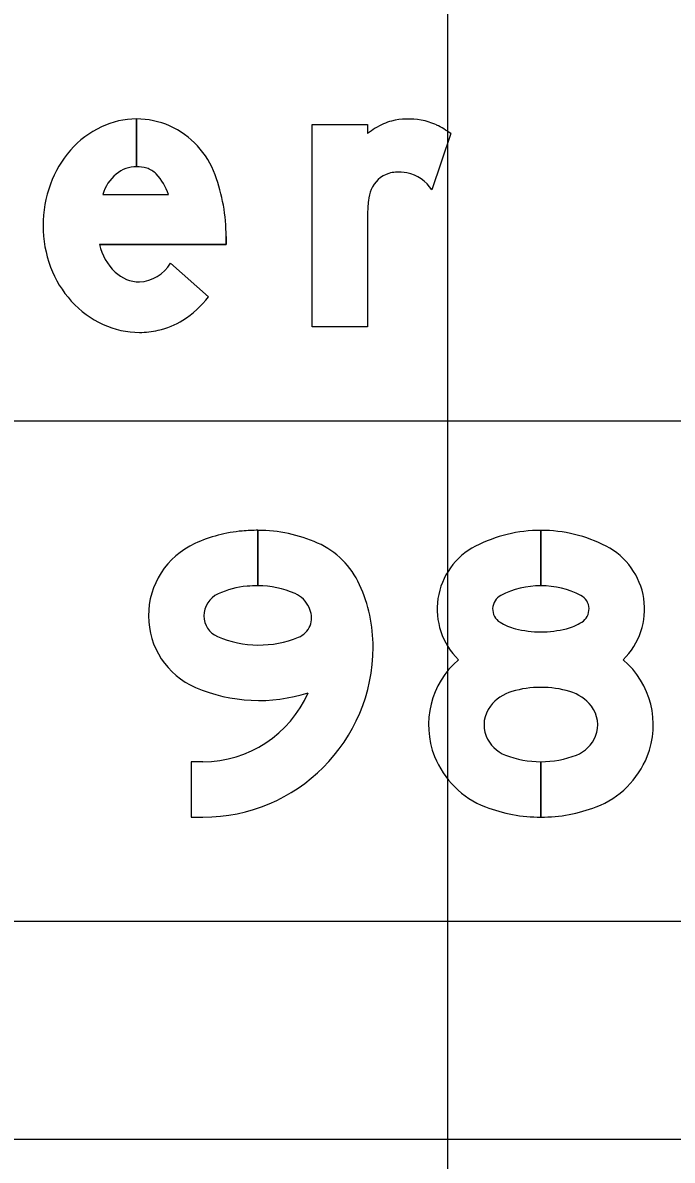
# Model space of a CAD drawing. Extents: x 1797809 to 2198143, y 249608 to 1237864.
# Drawn here: x 2195131.163 to 2195133.757, y 1237303.151 to 1237307.696 of the extents above; entities that cross this region are included whole.
import ezdxf

# ---------------------------------------------------------------- set-up
doc = ezdxf.new("R2010")
doc.units = 0
for name, color, linetype in [('GSBWFILL', 7, 'Continuous'), ('GSCOLORFILL', 7, 'Continuous'), ('GSOUTLINE', 7, 'Continuous'), ('GSSHT', 7, 'Continuous')]:
    doc.layers.add(name, color=color, linetype=linetype)

msp = doc.modelspace()

# ---------------------------------------------------------------- linework, layer by layer
at = {"layer": 'GSBWFILL'}
for p, q in [((2195131.6177, 1237307.3118), (2195131.6177, 1237307.1208)), ((2195131.6178, 1237307.1208), (2195131.6178, 1237307.3118)), ((2195132.8722, 1237307.2535), (2195132.7971, 1237307.0284)), ((2195131.4826, 1237307.0099), (2195131.7449, 1237307.0099)), ((2195131.7538, 1237306.7356), (2195131.9054, 1237306.6014))]:
    msp.add_line(p, q, dxfattribs=at)
for points in [[(2195132.54, 1237306.9283), (2195132.54, 1237306.4814), (2195132.3186, 1237306.4814), (2195132.3186, 1237307.2897), (2195132.54, 1237307.2897), (2195132.54, 1237307.2535)], [(2195131.9753, 1237306.8421), (2195131.9753, 1237306.8106), (2195131.47, 1237306.8106)], [(2195132.1025, 1237305.4468), (2195132.1025, 1237305.6683)], [(2195132.1026, 1237305.6683), (2195132.1026, 1237305.4468)], [(2195133.232, 1237305.6683), (2195133.232, 1237305.4468)], [(2195133.2321, 1237305.4468), (2195133.2321, 1237305.6683)], [(2195131.8829, 1237304.7437), (2195131.8362, 1237304.7437), (2195131.8362, 1237304.5223), (2195131.8829, 1237304.5223)], [(2195133.232, 1237304.7437), (2195133.232, 1237304.5223)], [(2195133.2321, 1237304.5223), (2195133.2321, 1237304.7437)]]:
    msp.add_lwpolyline(points, dxfattribs=at)
for centre, major_axis, ratio, start_param, end_param in [((2195131.6177, 1237306.9839), (0, 0.328), 0.999997, 0, 0.44196), ((2195131.6177, 1237306.9839), (0, 0.328), 0.999997, 5.868518, 6.283016), ((2195132.7037, 1237307.0267), (0, 0.2851), 0.999996, 6.103268, 6.524606), ((2195132.7101, 1237307.0621), (0, 0.2491), 0.999996, 5.846069, 6.103268), ((2195131.6402, 1237306.9363), (0, 0.3806), 0.999997, 0.44196, 0.851746), ((2195131.6094, 1237306.9708), (0, 0.3432), 0.999997, 5.061282, 5.861635), ((2195132.7626, 1237306.9585), (0, 0.3696), 0.999996, 0.443663, 0.646229), ((2195132.6752, 1237307.1423), (0, 0.1661), 0.999996, 0.24142, 0.443663), ((2195132.6847, 1237307.0076), (0, 0.3092), 0.999996, 5.631644, 5.846069), ((2195131.6754, 1237306.9055), (0, 0.4273), 0.999997, 0.851746, 1.222943), ((2195131.6491, 1237306.9592), (0, 0.174), 0.999997, 0.703138, 1.275447), ((2195131.6177, 1237306.9925), (0, 0.1284), 0.999997, 0, 0.684319), ((2195131.6177, 1237306.972), (0, 0.1488), 0.999997, 6.008019, 6.282813), ((2195131.6356, 1237307.0353), (0, 0.083), 0.999997, 5.468651, 6.008019), ((2195131.5366, 1237306.9419), (0, 0.2192), 0.999997, 5.027692, 5.468651), ((2195131.2556, 1237306.8421), (0, 0.7197), 0.999997, 4.712389, 5.061282), ((2195132.6576, 1237306.9885), (0, 0.1107), 0.999996, 0.293855, 1.188904), ((2195132.6598, 1237306.9813), (0, 0.1182), 0.999996, 0.067293, 0.293855), ((2195132.6637, 1237306.9225), (0, 0.1772), 0.999996, 6.094384, 6.350479), ((2195132.6684, 1237306.9469), (0, 0.1523), 0.999996, 5.27661, 6.094384), ((2195131.7305, 1237306.8855), (0, 0.4859), 0.999997, 1.222943, 1.570796), ((2195132.7153, 1237306.9654), (0, 0.1728), 0.999996, 1.188904, 1.450084), ((2195133.0093, 1237306.9277), (0, 0.4693), 0.999996, 1.445958, 1.569673), ((2195131.7159, 1237306.8855), (0, 0.4714), 0.999997, 1.570796, 1.928626), ((2195131.6827, 1237306.8575), (0, 0.2179), 0.999997, 1.788032, 2.378697), ((2195131.6737, 1237306.8697), (0, 0.4263), 0.999997, 1.928626, 2.305123), ((2195131.6186, 1237306.8191), (0, 0.1589), 0.999997, 3.209537, 4.158837), ((2195131.6313, 1237306.8046), (0, 0.1441), 0.999997, 2.383204, 3.128268), ((2195131.6467, 1237306.8454), (0, 0.3899), 0.999997, 2.305123, 2.711411), ((2195131.5808, 1237306.8557), (0, 0.4124), 0.999997, 3.710413, 4.047817), ((2195131.6294, 1237306.8076), (0, 0.3484), 0.999997, 2.711411, 3.141593), ((2195131.6389, 1237306.7648), (0, 0.3045), 0.999997, 3.35931, 3.710413), ((2195131.6294, 1237306.8076), (0, 0.3484), 0.999997, 3.141593, 3.35931), ((2195132.0895, 1237305.0955), (0, 0.5722), 0.999999, 0.087363, 0.430338), ((2195132.1026, 1237304.9466), (0, 0.7217), 0.999999, 0.000077, 0.087363), ((2195132.1026, 1237305.0837), (0, 0.5845), 0.999999, 5.863429, 6.283185), ((2195133.232, 1237305.0998), (0, 0.5684), 0.999994, 0, 0.477258), ((2195133.232, 1237305.0998), (0, 0.5684), 0.999994, 5.805927, 6.283137), ((2195131.9836, 1237305.3262), (0, 0.3183), 0.999999, 0.430338, 1.570796), ((2195132.2052, 1237305.3136), (0, 0.3328), 0.999999, 5.137698, 5.863429), ((2195133.1008, 1237305.3536), (0, 0.2828), 0.999994, 0.477258, 2.367033), ((2195133.3632, 1237305.3536), (0, 0.2828), 0.999994, 3.916152, 5.805927), ((2195132.0895, 1237305.0955), (0, 0.3507), 0.999999, 0.087363, 0.430338), ((2195132.1026, 1237304.9466), (0, 0.5002), 0.999999, 0.000111, 0.087363), ((2195132.1026, 1237305.0837), (0, 0.3631), 0.999999, 5.863429, 6.283185), ((2195131.9579, 1237305.2016), (0, 0.6043), 0.999999, 4.712389, 5.137698), ((2195133.232, 1237305.0998), (0, 0.347), 0.999994, 0, 0.477258), ((2195133.232, 1237305.0998), (0, 0.347), 0.999994, 5.805927, 6.283106), ((2195131.9836, 1237305.3262), (0, 0.0969), 0.999999, 0.430338, 1.570796), ((2195132.2052, 1237305.3136), (0, 0.1114), 0.999999, 5.137698, 5.863429), ((2195133.1008, 1237305.3536), (0, 0.0613), 0.999994, 0.477258, 2.594689), ((2195133.3632, 1237305.3536), (0, 0.0613), 0.999994, 3.688496, 5.805927), ((2195132.2326, 1237305.3189), (0, 0.0841), 0.999999, 3.53139, 5.115994), ((2195131.9579, 1237305.2016), (0, 0.3828), 0.999999, 5.115994, 5.137698), ((2195131.9763, 1237305.3262), (0, 0.3109), 0.999999, 1.570796, 2.733479), ((2195131.9763, 1237305.3262), (0, 0.0895), 0.999999, 1.570796, 2.733479), ((2195133.1871, 1237305.4953), (0, 0.2273), 0.999994, 2.594689, 2.888172), ((2195133.232, 1237305.6687), (0, 0.4064), 0.999994, 2.888172, 3.395013), ((2195133.2769, 1237305.4953), (0, 0.2273), 0.999994, 3.395013, 3.688496), ((2195132.1062, 1237305.6267), (0, 0.4168), 0.999999, 2.733479, 3.53139), ((2195131.8829, 1237305.2016), (0, 0.6793), 0.999999, 3.141593, 4.712389), ((2195133.1272, 1237304.891), (0, 0.3436), 0.999994, 0.710721, 1.946881), ((2195133.3369, 1237304.891), (0, 0.3436), 0.999994, 4.336304, 5.572464), ((2195132.1062, 1237305.6267), (0, 0.6383), 0.999999, 2.733479, 3.45498), ((2195133.232, 1237304.6282), (0, 0.4127), 0.999994, 5.999305, 6.567065), ((2195131.8829, 1237305.2016), (0, 0.4579), 0.999999, 3.141593, 4.303338), ((2195133.1635, 1237304.8631), (0, 0.1679), 0.999994, 0.28388, 0.914915), ((2195133.3006, 1237304.8631), (0, 0.1679), 0.999994, 5.36827, 5.999305), ((2195133.1272, 1237304.891), (0, 0.1221), 0.999994, 0.914915, 1.946881), ((2195133.3369, 1237304.891), (0, 0.1221), 0.999994, 4.336304, 5.36827), ((2195133.1387, 1237304.8956), (0, 0.1345), 0.999994, 1.946881, 2.773781), ((2195133.3254, 1237304.8956), (0, 0.1345), 0.999994, 3.509405, 4.336304), ((2195133.1387, 1237304.8956), (0, 0.3559), 0.999994, 1.946881, 2.773781), ((2195133.232, 1237305.1379), (0, 0.3941), 0.999994, 2.773781, 3.141593), ((2195133.232, 1237305.1379), (0, 0.3941), 0.999994, 3.141663, 3.509405), ((2195133.3254, 1237304.8956), (0, 0.3559), 0.999994, 3.509405, 4.336304), ((2195133.232, 1237305.1379), (0, 0.6156), 0.999994, 2.773781, 3.141593), ((2195133.232, 1237305.1379), (0, 0.6156), 0.999994, 3.141638, 3.509405)]:
    msp.add_ellipse(centre, major_axis=major_axis, ratio=ratio, start_param=start_param, end_param=end_param, dxfattribs=at)
at = {"layer": 'GSCOLORFILL'}
for p, q in [((2195131.6177, 1237307.3118), (2195131.6177, 1237307.1208)), ((2195131.6178, 1237307.1208), (2195131.6178, 1237307.3118)), ((2195132.8722, 1237307.2535), (2195132.7971, 1237307.0284)), ((2195131.4826, 1237307.0099), (2195131.7449, 1237307.0099)), ((2195131.7538, 1237306.7356), (2195131.9054, 1237306.6014)), ((2195142.2241, 1237303.2346), (2195120.2477, 1237303.2346))]:
    msp.add_line(p, q, dxfattribs=at)
for points in [[(2195132.54, 1237306.9283), (2195132.54, 1237306.4814), (2195132.3186, 1237306.4814), (2195132.3186, 1237307.2897), (2195132.54, 1237307.2897), (2195132.54, 1237307.2535)], [(2195131.9753, 1237306.8421), (2195131.9753, 1237306.8106), (2195131.47, 1237306.8106)], [(2195132.1025, 1237305.4468), (2195132.1025, 1237305.6683)], [(2195132.1026, 1237305.6683), (2195132.1026, 1237305.4468)], [(2195133.232, 1237305.6683), (2195133.232, 1237305.4468)], [(2195133.2321, 1237305.4468), (2195133.2321, 1237305.6683)], [(2195131.8829, 1237304.7437), (2195131.8362, 1237304.7437), (2195131.8362, 1237304.5223), (2195131.8829, 1237304.5223)], [(2195133.232, 1237304.7437), (2195133.232, 1237304.5223)], [(2195133.2321, 1237304.5223), (2195133.2321, 1237304.7437)]]:
    msp.add_lwpolyline(points, dxfattribs=at)
for centre, major_axis, ratio, start_param, end_param in [((2195131.6177, 1237306.9839), (0, 0.328), 0.999997, 0, 0.44196), ((2195131.6177, 1237306.9839), (0, 0.328), 0.999997, 5.868518, 6.283016), ((2195132.7037, 1237307.0267), (0, 0.2851), 0.999996, 6.103268, 6.524606), ((2195132.7101, 1237307.0621), (0, 0.2491), 0.999996, 5.846069, 6.103268), ((2195131.6402, 1237306.9363), (0, 0.3806), 0.999997, 0.44196, 0.851746), ((2195131.6094, 1237306.9708), (0, 0.3432), 0.999997, 5.061282, 5.861635), ((2195132.7626, 1237306.9585), (0, 0.3696), 0.999996, 0.443663, 0.646229), ((2195132.6752, 1237307.1423), (0, 0.1661), 0.999996, 0.24142, 0.443663), ((2195132.6847, 1237307.0076), (0, 0.3092), 0.999996, 5.631644, 5.846069), ((2195131.6754, 1237306.9055), (0, 0.4273), 0.999997, 0.851746, 1.222943), ((2195131.6491, 1237306.9592), (0, 0.174), 0.999997, 0.703138, 1.275447), ((2195131.6177, 1237306.9925), (0, 0.1284), 0.999997, 0, 0.684319), ((2195131.6177, 1237306.972), (0, 0.1488), 0.999997, 6.008019, 6.282813), ((2195131.6356, 1237307.0353), (0, 0.083), 0.999997, 5.468651, 6.008019), ((2195131.5366, 1237306.9419), (0, 0.2192), 0.999997, 5.027692, 5.468651), ((2195131.2556, 1237306.8421), (0, 0.7197), 0.999997, 4.712389, 5.061282), ((2195132.6576, 1237306.9885), (0, 0.1107), 0.999996, 0.293855, 1.188904), ((2195132.6598, 1237306.9813), (0, 0.1182), 0.999996, 0.067293, 0.293855), ((2195132.6637, 1237306.9225), (0, 0.1772), 0.999996, 6.094384, 6.350479), ((2195132.6684, 1237306.9469), (0, 0.1523), 0.999996, 5.27661, 6.094384), ((2195131.7305, 1237306.8855), (0, 0.4859), 0.999997, 1.222943, 1.570796), ((2195132.7153, 1237306.9654), (0, 0.1728), 0.999996, 1.188904, 1.450084), ((2195133.0093, 1237306.9277), (0, 0.4693), 0.999996, 1.445958, 1.569673), ((2195131.7159, 1237306.8855), (0, 0.4714), 0.999997, 1.570796, 1.928626), ((2195131.6827, 1237306.8575), (0, 0.2179), 0.999997, 1.788032, 2.378697), ((2195131.6737, 1237306.8697), (0, 0.4263), 0.999997, 1.928626, 2.305123), ((2195131.6186, 1237306.8191), (0, 0.1589), 0.999997, 3.209537, 4.158837), ((2195131.6313, 1237306.8046), (0, 0.1441), 0.999997, 2.383204, 3.128268), ((2195131.6467, 1237306.8454), (0, 0.3899), 0.999997, 2.305123, 2.711411), ((2195131.5808, 1237306.8557), (0, 0.4124), 0.999997, 3.710413, 4.047817), ((2195131.6294, 1237306.8076), (0, 0.3484), 0.999997, 2.711411, 3.141593), ((2195131.6389, 1237306.7648), (0, 0.3045), 0.999997, 3.35931, 3.710413), ((2195131.6294, 1237306.8076), (0, 0.3484), 0.999997, 3.141593, 3.35931), ((2195132.0895, 1237305.0955), (0, 0.5722), 0.999999, 0.087363, 0.430338), ((2195132.1026, 1237304.9466), (0, 0.7217), 0.999999, 0.000077, 0.087363), ((2195132.1026, 1237305.0837), (0, 0.5845), 0.999999, 5.863429, 6.283185), ((2195133.232, 1237305.0998), (0, 0.5684), 0.999994, 0, 0.477258), ((2195133.232, 1237305.0998), (0, 0.5684), 0.999994, 5.805927, 6.283137), ((2195131.9836, 1237305.3262), (0, 0.3183), 0.999999, 0.430338, 1.570796), ((2195132.2052, 1237305.3136), (0, 0.3328), 0.999999, 5.137698, 5.863429), ((2195133.1008, 1237305.3536), (0, 0.2828), 0.999994, 0.477258, 2.367033), ((2195133.3632, 1237305.3536), (0, 0.2828), 0.999994, 3.916152, 5.805927), ((2195132.0895, 1237305.0955), (0, 0.3507), 0.999999, 0.087363, 0.430338), ((2195132.1026, 1237304.9466), (0, 0.5002), 0.999999, 0.000111, 0.087363), ((2195132.1026, 1237305.0837), (0, 0.3631), 0.999999, 5.863429, 6.283185), ((2195131.9579, 1237305.2016), (0, 0.6043), 0.999999, 4.712389, 5.137698), ((2195133.232, 1237305.0998), (0, 0.347), 0.999994, 0, 0.477258), ((2195133.232, 1237305.0998), (0, 0.347), 0.999994, 5.805927, 6.283106), ((2195131.9836, 1237305.3262), (0, 0.0969), 0.999999, 0.430338, 1.570796), ((2195132.2052, 1237305.3136), (0, 0.1114), 0.999999, 5.137698, 5.863429), ((2195133.1008, 1237305.3536), (0, 0.0613), 0.999994, 0.477258, 2.594689), ((2195133.3632, 1237305.3536), (0, 0.0613), 0.999994, 3.688496, 5.805927), ((2195132.2326, 1237305.3189), (0, 0.0841), 0.999999, 3.53139, 5.115994), ((2195131.9579, 1237305.2016), (0, 0.3828), 0.999999, 5.115994, 5.137698), ((2195131.9763, 1237305.3262), (0, 0.3109), 0.999999, 1.570796, 2.733479), ((2195131.9763, 1237305.3262), (0, 0.0895), 0.999999, 1.570796, 2.733479), ((2195133.1871, 1237305.4953), (0, 0.2273), 0.999994, 2.594689, 2.888172), ((2195133.232, 1237305.6687), (0, 0.4064), 0.999994, 2.888172, 3.395013), ((2195133.2769, 1237305.4953), (0, 0.2273), 0.999994, 3.395013, 3.688496), ((2195132.1062, 1237305.6267), (0, 0.4168), 0.999999, 2.733479, 3.53139), ((2195131.8829, 1237305.2016), (0, 0.6793), 0.999999, 3.141593, 4.712389), ((2195133.1272, 1237304.891), (0, 0.3436), 0.999994, 0.710721, 1.946881), ((2195133.3369, 1237304.891), (0, 0.3436), 0.999994, 4.336304, 5.572464), ((2195132.1062, 1237305.6267), (0, 0.6383), 0.999999, 2.733479, 3.45498), ((2195133.232, 1237304.6282), (0, 0.4127), 0.999994, 5.999305, 6.567065), ((2195131.8829, 1237305.2016), (0, 0.4579), 0.999999, 3.141593, 4.303338), ((2195133.1635, 1237304.8631), (0, 0.1679), 0.999994, 0.28388, 0.914915), ((2195133.3006, 1237304.8631), (0, 0.1679), 0.999994, 5.36827, 5.999305), ((2195133.1272, 1237304.891), (0, 0.1221), 0.999994, 0.914915, 1.946881), ((2195133.3369, 1237304.891), (0, 0.1221), 0.999994, 4.336304, 5.36827), ((2195133.1387, 1237304.8956), (0, 0.1345), 0.999994, 1.946881, 2.773781), ((2195133.3254, 1237304.8956), (0, 0.1345), 0.999994, 3.509405, 4.336304), ((2195133.1387, 1237304.8956), (0, 0.3559), 0.999994, 1.946881, 2.773781), ((2195133.232, 1237305.1379), (0, 0.3941), 0.999994, 2.773781, 3.141593), ((2195133.232, 1237305.1379), (0, 0.3941), 0.999994, 3.141663, 3.509405), ((2195133.3254, 1237304.8956), (0, 0.3559), 0.999994, 3.509405, 4.336304), ((2195133.232, 1237305.1379), (0, 0.6156), 0.999994, 2.773781, 3.141593), ((2195133.232, 1237305.1379), (0, 0.6156), 0.999994, 3.141638, 3.509405)]:
    msp.add_ellipse(centre, major_axis=major_axis, ratio=ratio, start_param=start_param, end_param=end_param, dxfattribs=at)
at = {"layer": 'GSOUTLINE'}
for p, q in [((2195132.8722, 1237307.2535), (2195132.7971, 1237307.0284)), ((2195131.4826, 1237307.0099), (2195131.7449, 1237307.0099)), ((2195131.9054, 1237306.6014), (2195131.7538, 1237306.7356))]:
    msp.add_line(p, q, dxfattribs=at)
for points in [[(2195132.54, 1237306.9283), (2195132.54, 1237306.4814), (2195132.3186, 1237306.4814), (2195132.3186, 1237307.2897), (2195132.54, 1237307.2897), (2195132.54, 1237307.2535)], [(2195131.47, 1237306.8106), (2195131.9753, 1237306.8106), (2195131.9753, 1237306.8421)], [(2195131.8829, 1237304.7437), (2195131.8362, 1237304.7437), (2195131.8362, 1237304.5223), (2195131.8829, 1237304.5223)]]:
    msp.add_lwpolyline(points, dxfattribs=at)
for centre, major_axis, ratio, start_param, end_param in [((2195131.6177, 1237306.9839), (0, 0.328), 0.999997, 0, 0.44196), ((2195131.6177, 1237306.9839), (0, 0.328), 0.999997, 5.868518, 6.283185), ((2195132.7037, 1237307.0267), (0, 0.2851), 0.999996, 6.103268, 6.524606), ((2195132.7101, 1237307.0621), (0, 0.2491), 0.999996, 5.846069, 6.103268), ((2195131.6402, 1237306.9363), (0, 0.3806), 0.999997, 0.44196, 0.851746), ((2195131.6094, 1237306.9708), (0, 0.3432), 0.999997, 5.061282, 5.861635), ((2195132.7626, 1237306.9585), (0, 0.3696), 0.999996, 0.443663, 0.646229), ((2195132.6752, 1237307.1423), (0, 0.1661), 0.999996, 0.24142, 0.443663), ((2195132.6847, 1237307.0076), (0, 0.3092), 0.999996, 5.631644, 5.846069), ((2195131.6754, 1237306.9055), (0, 0.4273), 0.999997, 0.851746, 1.222943), ((2195131.6491, 1237306.9592), (0, 0.174), 0.999997, 0.703138, 1.275447), ((2195131.6177, 1237306.9925), (0, 0.1284), 0.999997, 0, 0.684319), ((2195131.6177, 1237306.972), (0, 0.1488), 0.999997, 6.008019, 6.283185), ((2195131.6356, 1237307.0353), (0, 0.083), 0.999997, 5.468651, 6.008019), ((2195131.5366, 1237306.9419), (0, 0.2192), 0.999997, 5.027692, 5.468651), ((2195131.2556, 1237306.8421), (0, 0.7197), 0.999997, 4.712389, 5.061282), ((2195132.6576, 1237306.9885), (0, 0.1107), 0.999996, 0.293855, 1.188904), ((2195132.6598, 1237306.9813), (0, 0.1182), 0.999996, 0.067293, 0.293855), ((2195132.6637, 1237306.9225), (0, 0.1772), 0.999996, 6.094384, 6.350479), ((2195132.6684, 1237306.9469), (0, 0.1523), 0.999996, 5.27661, 6.094384), ((2195131.7305, 1237306.8855), (0, 0.4859), 0.999997, 1.222943, 1.570796), ((2195132.7153, 1237306.9654), (0, 0.1728), 0.999996, 1.188904, 1.450084), ((2195133.0093, 1237306.9277), (0, 0.4693), 0.999996, 1.445958, 1.569673), ((2195131.7159, 1237306.8855), (0, 0.4714), 0.999997, 1.570796, 1.928626), ((2195131.6827, 1237306.8575), (0, 0.2179), 0.999997, 1.788032, 2.378697), ((2195131.6737, 1237306.8697), (0, 0.4263), 0.999997, 1.928626, 2.305123), ((2195131.6186, 1237306.8191), (0, 0.1589), 0.999997, 3.209537, 4.158837), ((2195131.6313, 1237306.8046), (0, 0.1441), 0.999997, 2.383204, 3.128268), ((2195131.6467, 1237306.8454), (0, 0.3899), 0.999997, 2.305123, 2.711411), ((2195131.5808, 1237306.8557), (0, 0.4124), 0.999997, 3.710413, 4.047817), ((2195131.6294, 1237306.8076), (0, 0.3484), 0.999997, 2.711411, 3.141593), ((2195131.6389, 1237306.7648), (0, 0.3045), 0.999997, 3.35931, 3.710413), ((2195131.6294, 1237306.8076), (0, 0.3484), 0.999997, 3.141593, 3.35931), ((2195132.0895, 1237305.0955), (0, 0.5722), 0.999999, 0.087363, 0.430338), ((2195132.1026, 1237304.9466), (0, 0.7217), 0.999999, 6.283185, 6.370548), ((2195132.1026, 1237305.0837), (0, 0.5845), 0.999999, 5.863429, 6.283185), ((2195133.232, 1237305.0998), (0, 0.5684), 0.999994, 0, 0.477258), ((2195133.232, 1237305.0998), (0, 0.5684), 0.999994, 5.805927, 6.283185), ((2195131.9836, 1237305.3262), (0, 0.3183), 0.999999, 0.430338, 1.570796), ((2195132.2052, 1237305.3136), (0, 0.3328), 0.999999, 5.137698, 5.863429), ((2195133.1008, 1237305.3536), (0, 0.2828), 0.999994, 0.477258, 2.367033), ((2195133.3632, 1237305.3536), (0, 0.2828), 0.999994, 3.916152, 5.805927), ((2195132.0895, 1237305.0955), (0, 0.3507), 0.999999, 0.087363, 0.430338), ((2195132.1026, 1237304.9466), (0, 0.5002), 0.999999, 0, 0.087363), ((2195132.1026, 1237305.0837), (0, 0.3631), 0.999999, 5.863429, 6.283185), ((2195131.9579, 1237305.2016), (0, 0.6043), 0.999999, 4.712389, 5.137698), ((2195133.232, 1237305.0998), (0, 0.347), 0.999994, 0, 0.477258), ((2195133.232, 1237305.0998), (0, 0.347), 0.999994, 5.805927, 6.283185), ((2195131.9836, 1237305.3262), (0, 0.0969), 0.999999, 0.430338, 1.570796), ((2195132.2052, 1237305.3136), (0, 0.1114), 0.999999, 5.137698, 5.863429), ((2195133.1008, 1237305.3536), (0, 0.0613), 0.999994, 0.477258, 2.594689), ((2195133.3632, 1237305.3536), (0, 0.0613), 0.999994, 3.688496, 5.805927), ((2195132.2326, 1237305.3189), (0, 0.0841), 0.999999, 3.53139, 5.115994), ((2195131.9579, 1237305.2016), (0, 0.3828), 0.999999, 5.115994, 5.137698), ((2195131.9763, 1237305.3262), (0, 0.3109), 0.999999, 1.570796, 2.733479), ((2195131.9763, 1237305.3262), (0, 0.0895), 0.999999, 1.570796, 2.733479), ((2195133.1871, 1237305.4953), (0, 0.2273), 0.999994, 2.594689, 2.888172), ((2195133.232, 1237305.6687), (0, 0.4064), 0.999994, 2.888172, 3.395013), ((2195133.2769, 1237305.4953), (0, 0.2273), 0.999994, 3.395013, 3.688496), ((2195132.1062, 1237305.6267), (0, 0.4168), 0.999999, 2.733479, 3.53139), ((2195131.8829, 1237305.2016), (0, 0.6793), 0.999999, 3.141593, 4.712389), ((2195133.1272, 1237304.891), (0, 0.3436), 0.999994, 0.710721, 1.946881), ((2195133.3369, 1237304.891), (0, 0.3436), 0.999994, 4.336304, 5.572464), ((2195132.1062, 1237305.6267), (0, 0.6383), 0.999999, 2.733479, 3.45498), ((2195133.232, 1237304.6282), (0, 0.4127), 0.999994, 5.999305, 6.567065), ((2195131.8829, 1237305.2016), (0, 0.4579), 0.999999, 3.141593, 4.303338), ((2195133.1635, 1237304.8631), (0, 0.1679), 0.999994, 0.28388, 0.914915), ((2195133.3006, 1237304.8631), (0, 0.1679), 0.999994, 5.36827, 5.999305), ((2195133.1272, 1237304.891), (0, 0.1221), 0.999994, 0.914915, 1.946881), ((2195133.3369, 1237304.891), (0, 0.1221), 0.999994, 4.336304, 5.36827), ((2195133.1387, 1237304.8956), (0, 0.1345), 0.999994, 1.946881, 2.773781), ((2195133.3254, 1237304.8956), (0, 0.1345), 0.999994, 3.509405, 4.336304), ((2195133.1387, 1237304.8956), (0, 0.3559), 0.999994, 1.946881, 2.773781), ((2195133.232, 1237305.1379), (0, 0.3941), 0.999994, 2.773781, 3.141593), ((2195133.232, 1237305.1379), (0, 0.3941), 0.999994, 3.141593, 3.509405), ((2195133.3254, 1237304.8956), (0, 0.3559), 0.999994, 3.509405, 4.336304), ((2195133.232, 1237305.1379), (0, 0.6156), 0.999994, 2.773781, 3.141593), ((2195133.232, 1237305.1379), (0, 0.6156), 0.999994, 3.141593, 3.509405)]:
    msp.add_ellipse(centre, major_axis=major_axis, ratio=ratio, start_param=start_param, end_param=end_param, dxfattribs=at)
at = {"layer": 'GSSHT'}
for p, q in [((2195132.8603, 1237258.1062), (2195132.8603, 1237318.1062)), ((2195042.8603, 1237306.1062), (2195172.8603, 1237306.1062)), ((2195042.8603, 1237304.1062), (2195172.8603, 1237304.1062))]:
    msp.add_line(p, q, dxfattribs=at)

doc.saveas('drawing.dxf')
